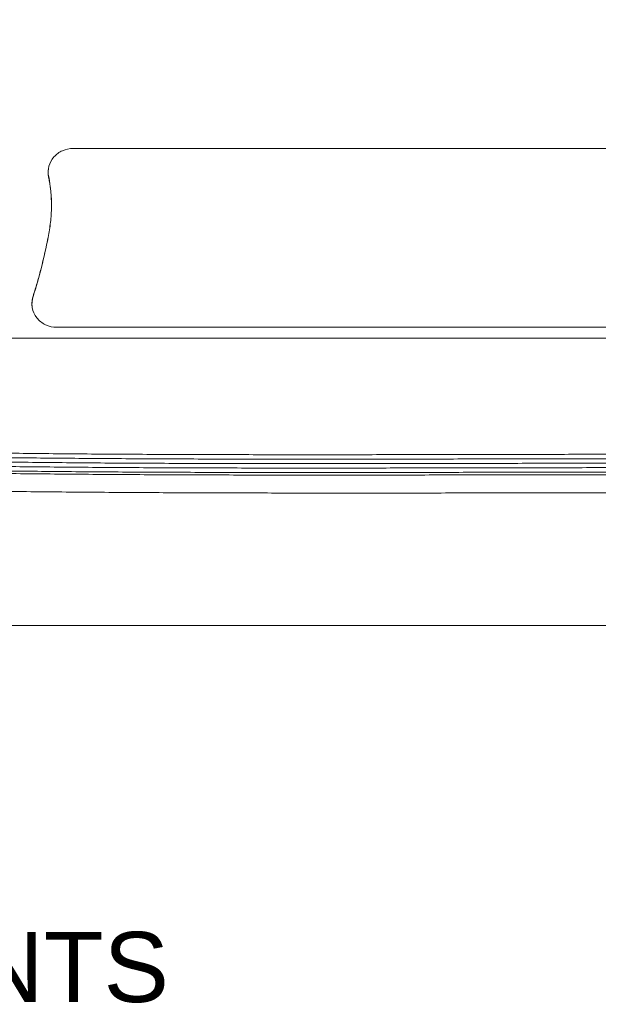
# Model space of a CAD drawing. Header units: millimetres. Extents: x 0 to 594, y 0 to 420.
# Tile 478 of 656: x 197 to 226, y 241 to 290. Entities that reach past the tile are written whole.
import ezdxf

# ---------------------------------------------------------------- set-up
doc = ezdxf.new("R2010")
doc.units = ezdxf.units.MM
doc.layers.add('1', color=7, linetype='Continuous', true_color=0xffffff)
doc.styles.add('Arial', font='txt')
doc.dimstyles.get("Standard").update_dxf_attribs({"dimtxt": 0.18, "dimasz": 0.18, "dimexe": 0.18, "dimexo": 0.0625, "dimgap": 0.09, "dimtad": 0, "dimtih": 1, "dimtoh": 1, "dimdec": 4, "dimzin": 0, "dimdsep": 46, "dimtxsty": 'Standard', "dimcen": 0.09, "dimadec": 0, "dimazin": 0, "dimtfac": 1, "dimtdec": 4, "dimtofl": 0, "dimtmove": 0, "dimatfit": 3, "dimfxl": 0, "dimtolj": 1, "dimtzin": 0, "dimarcsym": 0})

# ---------------------------------------------------------------- blocks, each defined once
blk = doc.blocks.new('_U3')
at = {"layer": '1', "color": 18, "lineweight": 18}
for p, q in [((145.912, 334.177), (158.012, 334.177)), ((156.012, 334.177), (156.012, 250.425)), ((145.911, 298.634), (158.012, 298.634)), ((156.012, 250.425), (161.012, 250.425))]:
    blk.add_line(p, q, dxfattribs=at)
at = {"layer": '1', "color": 18}
for points in [[(156.012, 334.177), (156.95, 330.677), (155.074, 330.677)], [(156.012, 298.634), (155.074, 302.134), (156.95, 302.134)]]:
    blk.add_solid(points, dxfattribs=at)
at = {"layer": '1', "color": 18, "linetype": 'Continuous', "lineweight": 13, "char_height": 3.5, "attachment_point": 7, "line_spacing_factor": 1.047437, "style": 'Arial'}
for s, insert in [('\\fArial|b0|i0;\\W1.0000;0.7', (162.697, 247.789)), ('\\fArial|b0|i0;\\W1.0000;CTRS', (172.644, 247.789)), ('\\fArial|b0|i0;\\W1.0000;FWD LIFT POINTS', (162.697, 240.727))]:
    blk.add_mtext(s, dxfattribs=dict(at, insert=insert))

msp = doc.modelspace()

# ---------------------------------------------------------------- linework, layer by layer
at = {"layer": '1', "color": 8, "linetype": 'Continuous', "lineweight": 18}
msp.add_line((83.36, 259.562), (330.591, 259.562), dxfattribs=at)
at = {"layer": '1', "color": 155, "linetype": 'Continuous', "lineweight": 18}
for points, knots in [([(198.796, 281.947), (198.76, 282.123), (198.765, 282.305), (198.854, 282.648), (198.938, 282.808), (199.17, 283.076), (199.318, 283.184), (199.649, 283.33), (199.832, 283.369), (200.016, 283.369)], [0, 0, 0, 0, 0.25, 0.25, 0.5, 0.5, 0.75, 0.75, 1, 1, 1, 1]), ([(200.016, 283.369), (206.533, 283.369), (213.053, 283.369), (226.096, 283.369), (232.618, 283.369), (245.663, 283.369), (252.185, 283.369), (265.231, 283.369), (271.753, 283.369), (278.276, 283.369)], [0, 0, 0, 0, 0.25, 0.25, 0.5, 0.5, 0.75, 0.75, 1, 1, 1, 1]), ([(198.794, 281.934), (198.787, 281.97), (198.775, 282.04), (198.769, 282.147), (198.771, 282.245), (198.778, 282.308), (198.781, 282.335)], [0, 0, 0, 0, 0.265067, 0.530121, 0.795131, 1, 1, 1, 1]), ([(198.018, 275.998), (198.048, 276.093), (198.108, 276.282), (198.194, 276.568), (198.277, 276.857), (198.357, 277.148), (198.45, 277.507), (198.554, 277.933), (198.665, 278.43), (198.758, 278.887), (198.835, 279.304), (198.89, 279.682), (198.916, 279.977), (198.927, 280.188), (198.931, 280.315), (198.934, 280.441), (198.934, 280.567), (198.932, 280.694), (198.928, 280.82), (198.922, 280.945), (198.914, 281.071), (198.903, 281.195), (198.89, 281.32), (198.875, 281.444), (198.858, 281.567), (198.839, 281.69), (198.818, 281.813), (198.802, 281.894), (198.794, 281.934)], [0, 0, 0, 0, 0.050005, 0.099999, 0.149997, 0.200002, 0.250009, 0.333345, 0.416664, 0.499993, 0.562509, 0.624997, 0.687479, 0.708312, 0.729147, 0.749982, 0.770819, 0.791656, 0.812493, 0.833329, 0.854165, 0.875, 0.895835, 0.916668, 0.937502, 0.958335, 0.979167, 1, 1, 1, 1]), ([(198.019, 275.985), (198.171, 276.459), (198.31, 276.943), (198.56, 277.927), (198.67, 278.426), (198.815, 279.18), (198.859, 279.432), (198.917, 279.939), (198.933, 280.193), (198.941, 280.955), (198.894, 281.459), (198.796, 281.947)], [0, 0, 0, 0, 0.25, 0.25, 0.5, 0.5, 0.625, 0.625, 0.75, 0.75, 1, 1, 1, 1]), ([(199.206, 274.444), (199.011, 274.444), (198.816, 274.487), (198.469, 274.65), (198.317, 274.771), (198.088, 275.067), (198.01, 275.241), (197.947, 275.61), (197.961, 275.804), (198.019, 275.985)], [0, 0, 0, 0, 0.25, 0.25, 0.5, 0.5, 0.75, 0.75, 1, 1, 1, 1]), ([(197.968, 275.499), (197.968, 275.503), (197.965, 275.526), (197.962, 275.566), (197.96, 275.62), (197.961, 275.675), (197.964, 275.729), (197.969, 275.784), (197.978, 275.838), (197.988, 275.892), (198.001, 275.945), (198.012, 275.98), (198.018, 275.998)], [0, 0, 0, 0, 0.027139, 0.135213, 0.243317, 0.351443, 0.459581, 0.567716, 0.675837, 0.78393, 0.891986, 1, 1, 1, 1]), ([(278.285, 274.444), (271.694, 274.444), (265.103, 274.443), (251.922, 274.444), (245.331, 274.444), (235.445, 274.444), (232.15, 274.444), (225.56, 274.444), (222.265, 274.444), (212.381, 274.444), (205.793, 274.444), (199.206, 274.444)], [0, 0, 0, 0, 0.25, 0.25, 0.5, 0.5, 0.625, 0.625, 0.75, 0.75, 1, 1, 1, 1]), ([(194.714, 273.905), (195.034, 273.905), (195.354, 273.905), (196.633, 273.905), (197.592, 273.905), (199.509, 273.905), (200.468, 273.905), (203.344, 273.905), (205.261, 273.905), (209.097, 273.905), (211.014, 273.905), (214.85, 273.905), (216.768, 273.905), (219.166, 273.905), (219.646, 273.905), (220.605, 273.905), (221.084, 273.905), (222.523, 273.905), (223.482, 273.905), (225.4, 273.905), (226.359, 273.905), (228.278, 273.905), (229.237, 273.905), (232.114, 273.905), (234.033, 273.905), (237.87, 273.905), (239.788, 273.905), (243.625, 273.905), (245.543, 273.905), (249.38, 273.905), (251.299, 273.905), (254.177, 273.905), (255.615, 273.905), (257.054, 273.905), (258.013, 273.905), (258.493, 273.905), (260.891, 273.905), (262.81, 273.905), (266.647, 273.905), (268.565, 273.905), (274.321, 273.905), (278.157, 273.905), (282.864, 273.905), (283.733, 273.905), (284.602, 273.905)], [0, 0, 0, 0, 0.010691, 0.010691, 0.042702, 0.042702, 0.074712, 0.074712, 0.138732, 0.138732, 0.202753, 0.202753, 0.266773, 0.266773, 0.282778, 0.282778, 0.298784, 0.298784, 0.330794, 0.330794, 0.362804, 0.362804, 0.394814, 0.394814, 0.458835, 0.458835, 0.522855, 0.522855, 0.586876, 0.586876, 0.650896, 0.650896, 0.682907, 0.698912, 0.698912, 0.714917, 0.714917, 0.778937, 0.778937, 0.842958, 0.842958, 0.970999, 0.970999, 1, 1, 1, 1]), ([(284.602, 273.905), (283.733, 273.905), (282.864, 273.905), (278.157, 273.905), (274.321, 273.905), (268.565, 273.905), (266.647, 273.905), (262.81, 273.905), (260.891, 273.905), (258.493, 273.905), (258.013, 273.905), (257.054, 273.905), (255.615, 273.905), (254.177, 273.905), (251.299, 273.905), (249.38, 273.905), (245.543, 273.905), (243.625, 273.905), (239.788, 273.905), (237.87, 273.905), (234.033, 273.905), (232.114, 273.905), (229.237, 273.905), (228.278, 273.905), (226.359, 273.905), (225.4, 273.905), (223.482, 273.905), (222.523, 273.905), (221.084, 273.905), (220.605, 273.905), (219.646, 273.905), (219.166, 273.905), (216.768, 273.905), (214.85, 273.905), (211.014, 273.905), (209.097, 273.905), (205.261, 273.905), (203.344, 273.905), (200.468, 273.905), (199.509, 273.905), (197.592, 273.905), (196.633, 273.905), (195.354, 273.905), (195.034, 273.905), (194.714, 273.905)], [0, 0, 0, 0, 0.029001, 0.029001, 0.157042, 0.157042, 0.221063, 0.221063, 0.285083, 0.285083, 0.301088, 0.301088, 0.317093, 0.349104, 0.349104, 0.413124, 0.413124, 0.477145, 0.477145, 0.541165, 0.541165, 0.605186, 0.605186, 0.637196, 0.637196, 0.669206, 0.669206, 0.701216, 0.701216, 0.717222, 0.717222, 0.733227, 0.733227, 0.797247, 0.797247, 0.861268, 0.861268, 0.925288, 0.925288, 0.957298, 0.957298, 0.989309, 0.989309, 1, 1, 1, 1]), ([(162.514, 267.621), (163.229, 267.566), (164.599, 267.465), (166.561, 267.332), (168.338, 267.219), (169.928, 267.124), (171.331, 267.045), (172.553, 266.979), (173.692, 266.921), (174.825, 266.866), (176.024, 266.81), (177.268, 266.756), (178.531, 266.703), (179.66, 266.659), (180.575, 266.625), (181.223, 266.602), (181.725, 266.586), (182.208, 266.573), (182.8, 266.554), (183.564, 266.531), (184.473, 266.504), (185.459, 266.476), (186.471, 266.449), (187.468, 266.423), (189.399, 266.377), (192.218, 266.32), (195.886, 266.264), (199.413, 266.226), (202.825, 266.2), (206.051, 266.185), (209.174, 266.177), (212.293, 266.174), (215.592, 266.174), (218.998, 266.177), (222.363, 266.181), (225.543, 266.185), (227.945, 266.188), (229.654, 266.189), (230.801, 266.19), (232.065, 266.191), (233.491, 266.191), (235.078, 266.192), (236.828, 266.192), (238.74, 266.192), (241.015, 266.191), (243.684, 266.19), (246.778, 266.189), (250.129, 266.187), (253.736, 266.185), (256.226, 266.183), (257.514, 266.182)], [0, 0, 0, 0, 0.022744, 0.043508, 0.062293, 0.079097, 0.09392, 0.106761, 0.117821, 0.129991, 0.142642, 0.155773, 0.169385, 0.182606, 0.191486, 0.198313, 0.20309, 0.207327, 0.213556, 0.221817, 0.231466, 0.242281, 0.252955, 0.263452, 0.27377, 0.313979, 0.35249, 0.389557, 0.425307, 0.460166, 0.49135, 0.523852, 0.558574, 0.595414, 0.631279, 0.664716, 0.695725, 0.707016, 0.718625, 0.731903, 0.746886, 0.763575, 0.78197, 0.802072, 0.823879, 0.853715, 0.886247, 0.921474, 0.959394, 1, 1, 1, 1])]:
    msp.add_open_spline(points, degree=3, knots=knots, dxfattribs=at)
for points, degree in [([(198.784, 282.349), (198.781, 282.335)], 1), ([(197.968, 275.499), (197.97, 275.484)], 1), ([(162.514, 269.583), (175.989, 268.527), (189.525, 268.032), (203.128, 267.811), (216.69, 268.259), (230.326, 268.09), (243.907, 268.127), (257.514, 268.114)], 7), ([(257.514, 267.669), (243.915, 267.682), (230.331, 267.645), (216.714, 267.815), (203.145, 267.368), (189.544, 267.588), (175.993, 268.082), (162.514, 269.136)], 7), ([(257.514, 267.224), (243.923, 267.238), (230.335, 267.201), (216.739, 267.371), (203.161, 266.925), (189.563, 267.143), (175.998, 267.638), (162.514, 268.69)], 7), ([(257.514, 267.09), (243.925, 267.105), (230.336, 267.069), (216.746, 267.235), (203.165, 266.804), (189.569, 267.022), (176, 267.505), (162.514, 268.551)], 7)]:
    msp.add_open_spline(points, degree=degree, dxfattribs=at)
at = {"layer": '1', "color": 155, "linetype": 'Continuous', "lineweight": 13}
for points, degree in [([(198.794, 281.934), (198.796, 281.947)], 1), ([(198.018, 275.998), (198.019, 275.985)], 1), ([(257.514, 267.891), (243.911, 267.904), (230.328, 267.867), (216.702, 268.037), (203.136, 267.589), (189.534, 267.81), (175.991, 268.305), (162.514, 269.359)], 7), ([(257.514, 267.446), (243.919, 267.46), (230.333, 267.423), (216.726, 267.593), (203.153, 267.146), (189.553, 267.366), (175.996, 267.86), (162.514, 268.913)], 7)]:
    msp.add_open_spline(points, degree=degree, dxfattribs=at)

# ---------------------------------------------------------------- dimensions: what is measured, and where the dimension line sits
at = {"layer": '1', "color": 18, "linetype": 'Continuous', "lineweight": 13}
dim = msp.add_linear_dim(base=(156.012, 298.634), p1=(145.912, 334.177), p2=(145.911, 298.634), angle=90, text=' <> \\fArial|b0|i0;\\C18;{\\H1.00x;\\fArial|b0|i0;CTRS\\fArial|b0|i0;}\\C18;\\P\\fArial|b0|i0;\\C18;{\\H1.00x;\\fArial|b0|i0;FWD LIFT POINTS\\fArial|b0|i0;}\\C18;', dimstyle='Standard', override={"dimtxt": 3.5, "dimasz": 3.5, "dimexe": 2, "dimexo": 0, "dimgap": 1.5, "dimtih": 1, "dimtoh": 1, "dimdec": 1, "dimlfac": 0.02, "dimdsep": 46, "dimlunit": 2, "dimtxsty": 'Arial', "dimsah": 1, "dimse1": 0, "dimse2": 0, "dimsd1": 0, "dimsd2": 0, "dimclrd": 18, "dimclre": 18, "dimclrt": 18, "dimtol": 0, "dimtm": -0.1, "dimtfac": 1, "dimtdec": 2, "dimtofl": 1, "dimtmove": 1, "dimlwd": 18, "dimlwe": 18}, dxfattribs=at)
dim.commit()
dim.dimension.update_dxf_attribs({"geometry": '_U3', "text_midpoint": (183.344, 246.917), "dimtype": 160})

doc.saveas('drawing.dxf')
